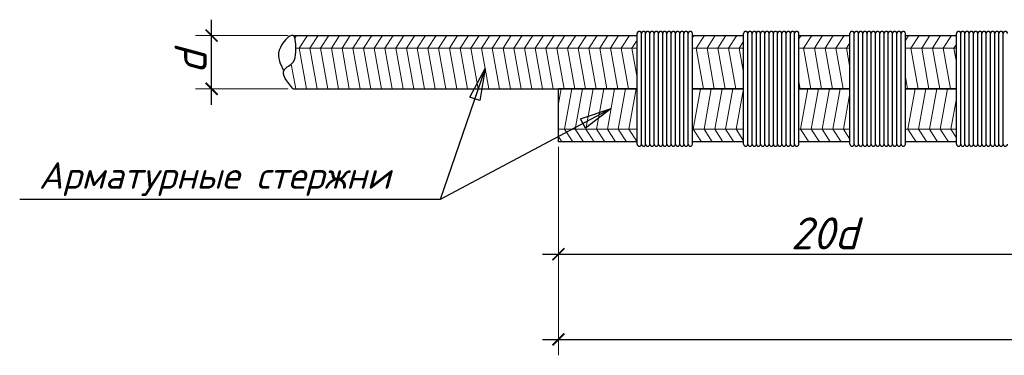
# Model space of a CAD drawing. Header units: millimetres. Extents: x -33345 to 4712671, y -3392 to 121473.
# Tile 563 of 656: x 2919473 to 2924821, y 57927 to 59751. Entities that reach past the tile are written whole.
import ezdxf

# ---------------------------------------------------------------- set-up
doc = ezdxf.new("R2010")
doc.units = ezdxf.units.MM
doc.layers.add('размеры КЖ', color=7, linetype='Continuous')
doc.layers.add('Размеры1', color=252, linetype='Continuous', lineweight=15)
doc.styles.add('GOST 2.304', font='isocpeui.ttf')
doc.styles.add('ISOCPEUR', font='isocpeui.ttf', dxfattribs={"height": 300})
doc.dimstyles.new('SPDS$0', dxfattribs={"dimscale": 100, "dimtxt": 2.5, "dimasz": 1.5, "dimexe": 2, "dimexo": 0.625, "dimtad": 1, "dimdec": 0, "dimtxsty": 'GOST 2.304', "dimblk": '*U113', "dimcen": 0, "dimdle": 2, "dimclre": 256, "dimaunit": 1, "dimazin": 0, "dimtfac": 1, "dimtdec": 0, "dimtmove": 1, "dimatfit": 3, "dimfxl": 0.18, "dimtfill": 1, "dimtolj": 1, "dimtzin": 0, "dimlwe": -1, "dimarcsym": 0})

# ---------------------------------------------------------------- blocks, each defined once
blk = doc.blocks.new('_ArchTick')
at = {"color": 0, "linetype": 'ByBlock', "const_width": 0.15}
blk.add_lwpolyline([(-0.5, -0.5), (0.5, 0.5)], dxfattribs=at)
blk = doc.blocks.new('*D309')
at = {"layer": 'Defpoints', "color": 0, "ltscale": 100, "transparency": 16777216}
for p in [(-49998830.9, 22683003.4), (-49998065.4, 22683003.4), (-49998065.4, 22682503.4)]:
    blk.add_point(p, dxfattribs=at)
at = {"layer": 'Размеры1', "color": 0, "lineweight": -2, "ltscale": 100, "transparency": 16777216}
blk.add_line((-49998830.9, 22682353.4), (-49998830.9, 22683153.4), dxfattribs=at)
at = {"layer": 'Размеры1', "ltscale": 100, "transparency": 16777216}
for p, q in [((-49998112.2, 22683003.4), (-49998980.9, 22683003.4)), ((-49998112.2, 22682503.4), (-49998980.9, 22682503.4))]:
    blk.add_line(p, q, dxfattribs=at)
at = {"layer": 'Размеры1', "color": 0, "lineweight": 0, "ltscale": 100, "transparency": 16777216, "insert": (-49999027.8, 22682753.4), "char_height": 300, "attachment_point": 5, "rotation": 90, "style": 'ISOCPEUR', "bg_fill": 3, "box_fill_scale": 1.1, "bg_fill_color": 256, "bg_fill_true_color": 13158600, "bg_fill_transparency": 0}
blk.add_mtext('\\A1;d', dxfattribs=at)
at = {"layer": 'Размеры1', "color": 0, "lineweight": -2, "ltscale": 100, "transparency": 16777216, "xscale": 112.5, "yscale": 112.5, "zscale": 112.5}
for p, rotation in [((-49998830.9, 22683003.4), 90), ((-49998830.9, 22682503.4), 270)]:
    blk.add_blockref('_ArchTick', p, dxfattribs=dict(at, rotation=rotation))
blk = doc.blocks.new('*U113')
at = {"color": 0, "linetype": 'ByBlock', "const_width": 0.15}
blk.add_lwpolyline([(-0.5, -0.5), (0.5, 0.5)], dxfattribs=at)
blk = doc.blocks.new('*D311')
at = {"layer": 'Defpoints', "color": 0, "ltscale": 100, "transparency": 16777216}
for p in [(-49995572.3, 22682003.4), (-49990572.3, 22682003.4), (-49990572.3, 22680947)]:
    blk.add_point(p, dxfattribs=at)
at = {"layer": 'Размеры1', "ltscale": 100, "transparency": 16777216}
for p, q in [((-49995572.3, 22681956.5), (-49995572.3, 22680797)), ((-49990572.3, 22681956.5), (-49990572.3, 22680797))]:
    blk.add_line(p, q, dxfattribs=at)
at = {"layer": 'Размеры1', "color": 0, "lineweight": -2, "ltscale": 100, "transparency": 16777216}
blk.add_line((-49995722.3, 22680947), (-49990422.3, 22680947), dxfattribs=at)
at = {"layer": 'Размеры1', "color": 0, "lineweight": -2, "ltscale": 100, "transparency": 16777216, "xscale": 112.5, "yscale": 112.5, "zscale": 112.5, "rotation": 180}
blk.add_blockref('_ArchTick', (-49995572.3, 22680947), dxfattribs=at)
at = {"layer": 'Размеры1', "color": 0, "lineweight": -2, "ltscale": 100, "transparency": 16777216, "xscale": 112.5, "yscale": 112.5, "zscale": 112.5}
blk.add_blockref('_ArchTick', (-49990572.3, 22680947), dxfattribs=at)
at = {"layer": 'Размеры1', "color": 0, "lineweight": 0, "ltscale": 100, "transparency": 16777216, "insert": (-49993072.3, 22681143.9), "char_height": 300, "attachment_point": 5, "style": 'ISOCPEUR', "bg_fill": 3, "box_fill_scale": 1.1, "bg_fill_color": 256, "bg_fill_true_color": 13158600, "bg_fill_transparency": 0}
blk.add_mtext('\\A1;2{\\fISOCPEUR|b0|i1|c186|p34;0d}', dxfattribs=at)
blk = doc.blocks.new('*D312')
at = {"layer": 'Defpoints', "color": 0, "ltscale": 100, "transparency": 16777216}
for p in [(-49985572.3, 22681703.4), (-49995572.3, 22681203.4), (-49985572.3, 22680147)]:
    blk.add_point(p, dxfattribs=at)
at = {"layer": 'Размеры1', "ltscale": 100, "transparency": 16777216}
for p, q in [((-49985572.3, 22681656.5), (-49985572.3, 22679997)), ((-49995572.3, 22681156.5), (-49995572.3, 22679997))]:
    blk.add_line(p, q, dxfattribs=at)
at = {"layer": 'Размеры1', "color": 0, "lineweight": -2, "ltscale": 100, "transparency": 16777216}
blk.add_line((-49995722.3, 22680147), (-49985422.3, 22680147), dxfattribs=at)
at = {"layer": 'Размеры1', "color": 0, "lineweight": -2, "ltscale": 100, "transparency": 16777216, "xscale": 112.5, "yscale": 112.5, "zscale": 112.5, "rotation": 180}
blk.add_blockref('_ArchTick', (-49995572.3, 22680147), dxfattribs=at)
at = {"layer": 'Размеры1', "color": 0, "lineweight": -2, "ltscale": 100, "transparency": 16777216, "xscale": 112.5, "yscale": 112.5, "zscale": 112.5}
blk.add_blockref('_ArchTick', (-49985572.3, 22680147), dxfattribs=at)
at = {"layer": 'Размеры1', "color": 0, "lineweight": 0, "ltscale": 100, "transparency": 16777216, "insert": (-49990572.3, 22680343.9), "char_height": 300, "attachment_point": 5, "style": 'ISOCPEUR', "bg_fill": 3, "box_fill_scale": 1.1, "bg_fill_color": 256, "bg_fill_true_color": 13158600, "bg_fill_transparency": 0}
blk.add_mtext('\\A1;40d', dxfattribs=at)
blk = doc.blocks.new('jsd')
at = {"color": 250, "ltscale": 15}
for p, q in [((-49994312.3, 22683003.4), (-49994312.3, 22683023.4)), ((-49993312.3, 22683003.4), (-49993312.3, 22683023.4)), ((-49992312.3, 22683003.4), (-49992312.3, 22683023.4))]:
    blk.add_line(p, q, dxfattribs=at)
at = {"color": 250, "lineweight": 25, "ltscale": 100}
for p, q in [((-49996405.1, 22682426.2), (-49996259.6, 22682693.8)), ((-49996259.6, 22682693.8), (-49996310.1, 22682393.4)), ((-49996310.1, 22682393.4), (-49996405.1, 22682426.2)), ((-49995363.9, 22682222), (-49995075, 22682318.7)), ((-49995075, 22682318.7), (-49995316.7, 22682133.3)), ((-49995316.7, 22682133.3), (-49995363.9, 22682222))]:
    blk.add_line(p, q, dxfattribs=at)
for points in [[(-49996259.6, 22682693.8), (-49996683.9, 22681463.4)], [(-49996683.9, 22681463.4), (-50000633.9, 22681463.4)]]:
    blk.add_lwpolyline(points, dxfattribs=at)
at = {"color": 250, "ltscale": 15}
for centre in [(-49994812.3, 22683023.4), (-49994772.3, 22683023.4), (-49994732.3, 22683023.4), (-49994692.3, 22683023.4), (-49994652.3, 22683023.4), (-49994612.3, 22683023.4), (-49994572.3, 22683023.4), (-49994532.3, 22683023.4), (-49994492.3, 22683023.4), (-49994452.3, 22683023.4), (-49994412.3, 22683023.4), (-49994372.3, 22683023.4), (-49994332.3, 22683023.4), (-49993812.3, 22683023.4), (-49993772.3, 22683023.4), (-49993732.3, 22683023.4), (-49993692.3, 22683023.4), (-49993652.3, 22683023.4), (-49993612.3, 22683023.4), (-49993572.3, 22683023.4), (-49993532.3, 22683023.4), (-49993492.3, 22683023.4), (-49993452.3, 22683023.4), (-49993412.3, 22683023.4), (-49993372.3, 22683023.4), (-49993332.3, 22683023.4), (-49992812.3, 22683023.4), (-49992772.3, 22683023.4), (-49992732.3, 22683023.4), (-49992692.3, 22683023.4), (-49992652.3, 22683023.4), (-49992612.3, 22683023.4), (-49992572.3, 22683023.4), (-49992532.3, 22683023.4), (-49992492.3, 22683023.4), (-49992452.3, 22683023.4), (-49992412.3, 22683023.4), (-49992372.3, 22683023.4), (-49992332.3, 22683023.4), (-49991812.3, 22683023.4), (-49991772.3, 22683023.4), (-49991732.3, 22683023.4), (-49991692.3, 22683023.4), (-49991652.3, 22683023.4), (-49991612.3, 22683023.4), (-49991572.3, 22683023.4), (-49991532.3, 22683023.4), (-49991492.3, 22683023.4), (-49991452.3, 22683023.4), (-49991412.3, 22683023.4), (-49991372.3, 22683023.4)]:
    blk.add_arc(centre, 20, 0, 180, dxfattribs=at)
at = {"layer": 'размеры КЖ', "color": 250, "lineweight": 30}
for p, q in [((-49998065.4, 22683003.4), (-49994832.3, 22683003.4)), ((-49994312.3, 22683003.4), (-49993832.3, 22683003.4)), ((-49993312.3, 22683003.4), (-49992832.3, 22683003.4)), ((-49992312.3, 22683003.4), (-49991832.3, 22683003.4)), ((-49998065.4, 22682503.4), (-49994832.3, 22682503.4)), ((-49995572.3, 22682003.4), (-49995572.3, 22682503.4)), ((-49994832.3, 22682503.4), (-49995572.3, 22682503.4)), ((-49994312.3, 22682503.4), (-49993832.3, 22682503.4)), ((-49993832.3, 22682503.4), (-49994312.3, 22682503.4)), ((-49993312.3, 22682503.4), (-49992832.3, 22682503.4)), ((-49992832.3, 22682503.4), (-49993312.3, 22682503.4)), ((-49992312.3, 22682503.4), (-49991832.3, 22682503.4)), ((-49991832.3, 22682503.4), (-49992312.3, 22682503.4)), ((-49994832.3, 22682003.4), (-49995572.3, 22682003.4)), ((-49993832.3, 22682003.4), (-49994312.3, 22682003.4)), ((-49992832.3, 22682003.4), (-49993312.3, 22682003.4)), ((-49991832.3, 22682003.4), (-49992312.3, 22682003.4))]:
    blk.add_line(p, q, dxfattribs=at)
at = {"layer": 'размеры КЖ', "color": 250, "lineweight": 15}
for p, q in [((-49998048, 22682978.7), (-49998032, 22683003.4)), ((-49998008.3, 22682884.3), (-49997931.2, 22683003.4)), ((-49997907.5, 22682884.3), (-49997830.3, 22683003.4)), ((-49997806.6, 22682884.3), (-49997729.5, 22683003.4)), ((-49997705.7, 22682884.3), (-49997628.6, 22683003.4)), ((-49997604.9, 22682884.3), (-49997527.8, 22683003.4)), ((-49997504, 22682884.3), (-49997426.9, 22683003.4)), ((-49997403.2, 22682884.3), (-49997326.1, 22683003.4)), ((-49997302.3, 22682884.3), (-49997225.2, 22683003.4)), ((-49997201.5, 22682884.3), (-49997124.4, 22683003.4)), ((-49997100.6, 22682884.3), (-49997023.5, 22683003.4)), ((-49996999.8, 22682884.3), (-49996922.7, 22683003.4)), ((-49996898.9, 22682884.3), (-49996821.8, 22683003.4)), ((-49996798.1, 22682884.3), (-49996721, 22683003.4)), ((-49996697.2, 22682884.3), (-49996620.1, 22683003.4)), ((-49996596.4, 22682884.3), (-49996519.2, 22683003.4)), ((-49996495.5, 22682884.3), (-49996418.4, 22683003.4)), ((-49996394.7, 22682884.3), (-49996317.5, 22683003.4)), ((-49996293.8, 22682884.3), (-49996216.7, 22683003.4)), ((-49996193, 22682884.3), (-49996115.8, 22683003.4)), ((-49996092.1, 22682884.3), (-49996015, 22683003.4)), ((-49995991.2, 22682884.3), (-49995914.1, 22683003.4)), ((-49995890.4, 22682884.3), (-49995813.3, 22683003.4)), ((-49995789.5, 22682884.3), (-49995712.4, 22683003.4)), ((-49995688.7, 22682884.3), (-49995611.6, 22683003.4)), ((-49995587.8, 22682884.3), (-49995510.7, 22683003.4)), ((-49995487, 22682884.3), (-49995409.9, 22683003.4)), ((-49995386.1, 22682884.3), (-49995309, 22683003.4)), ((-49995285.3, 22682884.3), (-49995208.2, 22683003.4)), ((-49995184.4, 22682884.3), (-49995107.3, 22683003.4)), ((-49995083.6, 22682884.3), (-49995006.4, 22683003.4)), ((-49994982.7, 22682884.3), (-49994905.6, 22683003.4)), ((-49994312.3, 22682985.1), (-49994300.5, 22683003.4)), ((-49994276.7, 22682884.3), (-49994199.6, 22683003.4)), ((-49994175.9, 22682884.3), (-49994098.8, 22683003.4)), ((-49994075, 22682884.3), (-49993997.9, 22683003.4)), ((-49993974.2, 22682884.3), (-49993897.1, 22683003.4)), ((-49993312.3, 22682972), (-49993291.9, 22683003.4)), ((-49993268.2, 22682884.3), (-49993191.1, 22683003.4)), ((-49993167.4, 22682884.3), (-49993090.2, 22683003.4)), ((-49993066.5, 22682884.3), (-49992989.4, 22683003.4)), ((-49992965.7, 22682884.3), (-49992888.5, 22683003.4)), ((-49992312.3, 22682958.8), (-49992283.4, 22683003.4)), ((-49992259.7, 22682884.3), (-49992182.6, 22683003.4)), ((-49992158.8, 22682884.3), (-49992081.7, 22683003.4)), ((-49992058, 22682884.3), (-49991980.9, 22683003.4)), ((-49991957.1, 22682884.3), (-49991880, 22683003.4)), ((-49994881.9, 22682884.3), (-49994832.3, 22682960.8)), ((-49993873.3, 22682884.3), (-49993832.3, 22682947.7)), ((-49992864.8, 22682884.3), (-49992832.3, 22682934.5)), ((-49991856.3, 22682884.3), (-49991832.3, 22682921.3)), ((-49994832.3, 22682884.3), (-49998038.8, 22682884.3)), ((-49998008.3, 22682884.3), (-49997940, 22682503.4)), ((-49997907.5, 22682884.3), (-49997839.1, 22682503.4)), ((-49997806.6, 22682884.3), (-49997738.3, 22682503.4)), ((-49997705.7, 22682884.3), (-49997637.4, 22682503.4)), ((-49997604.9, 22682884.3), (-49997536.6, 22682503.4)), ((-49997504, 22682884.3), (-49997435.7, 22682503.4)), ((-49997403.2, 22682884.3), (-49997334.8, 22682503.4)), ((-49997302.3, 22682884.3), (-49997234, 22682503.4)), ((-49997201.5, 22682884.3), (-49997133.1, 22682503.4)), ((-49997100.6, 22682884.3), (-49997032.3, 22682503.4)), ((-49996999.8, 22682884.3), (-49996931.4, 22682503.4)), ((-49996898.9, 22682884.3), (-49996830.6, 22682503.4)), ((-49996798.1, 22682884.3), (-49996729.7, 22682503.4)), ((-49996697.2, 22682884.3), (-49996628.9, 22682503.4)), ((-49996596.4, 22682884.3), (-49996528, 22682503.4)), ((-49996495.5, 22682884.3), (-49996427.2, 22682503.4)), ((-49996394.7, 22682884.3), (-49996326.3, 22682503.4)), ((-49996293.8, 22682884.3), (-49996225.5, 22682503.4)), ((-49996193, 22682884.3), (-49996124.6, 22682503.4)), ((-49996092.1, 22682884.3), (-49996023.8, 22682503.4)), ((-49995991.2, 22682884.3), (-49995922.9, 22682503.4)), ((-49995890.4, 22682884.3), (-49995822.1, 22682503.4)), ((-49995789.5, 22682884.3), (-49995721.2, 22682503.4)), ((-49995688.7, 22682884.3), (-49995620.3, 22682503.4)), ((-49995587.8, 22682884.3), (-49995519.5, 22682503.4)), ((-49995487, 22682884.3), (-49995418.6, 22682503.4)), ((-49995386.1, 22682884.3), (-49995317.8, 22682503.4)), ((-49995285.3, 22682884.3), (-49995216.9, 22682503.4)), ((-49995184.4, 22682884.3), (-49995116.1, 22682503.4)), ((-49995083.6, 22682884.3), (-49995015.2, 22682503.4)), ((-49994982.7, 22682884.3), (-49994914.4, 22682503.4)), ((-49994881.9, 22682884.3), (-49994832.3, 22682607.9)), ((-49993832.3, 22682884.3), (-49994312.3, 22682884.3)), ((-49994276.7, 22682884.3), (-49994208.4, 22682503.4)), ((-49994175.9, 22682884.3), (-49994107.6, 22682503.4)), ((-49994075, 22682884.3), (-49994006.7, 22682503.4)), ((-49993974.2, 22682884.3), (-49993905.8, 22682503.4)), ((-49993873.3, 22682884.3), (-49993832.3, 22682655.4)), ((-49992832.3, 22682884.3), (-49993312.3, 22682884.3)), ((-49993268.2, 22682884.3), (-49993199.9, 22682503.4)), ((-49993167.4, 22682884.3), (-49993099, 22682503.4)), ((-49993066.5, 22682884.3), (-49992998.2, 22682503.4)), ((-49992965.7, 22682884.3), (-49992897.3, 22682503.4)), ((-49992864.8, 22682884.3), (-49992832.3, 22682703)), ((-49991832.3, 22682884.3), (-49992312.3, 22682884.3)), ((-49992259.7, 22682884.3), (-49992191.3, 22682503.4)), ((-49992158.8, 22682884.3), (-49992090.5, 22682503.4)), ((-49992058, 22682884.3), (-49991989.6, 22682503.4)), ((-49991957.1, 22682884.3), (-49991888.8, 22682503.4)), ((-49991856.3, 22682884.3), (-49991832.3, 22682750.5)), ((-49998082.6, 22682736.2), (-49998040.8, 22682503.4)), ((-49992312.3, 22682615.3), (-49992292.2, 22682503.4)), ((-49994312.3, 22682520.2), (-49994309.3, 22682503.4)), ((-49993312.3, 22682567.7), (-49993300.7, 22682503.4)), ((-49995572.3, 22682366.5), (-49995547.7, 22682503.4)), ((-49995515.2, 22682122.4), (-49995446.9, 22682503.4)), ((-49995414.4, 22682122.4), (-49995346, 22682503.4)), ((-49995313.5, 22682122.4), (-49995245.2, 22682503.4)), ((-49995212.7, 22682122.4), (-49995144.3, 22682503.4)), ((-49995111.8, 22682122.4), (-49995043.5, 22682503.4)), ((-49995011, 22682122.4), (-49994942.6, 22682503.4)), ((-49994910.1, 22682122.4), (-49994841.8, 22682503.4)), ((-49994305, 22682122.4), (-49994236.6, 22682503.4)), ((-49994204.1, 22682122.4), (-49994135.8, 22682503.4)), ((-49994103.3, 22682122.4), (-49994034.9, 22682503.4)), ((-49994002.4, 22682122.4), (-49993934.1, 22682503.4)), ((-49993901.6, 22682122.4), (-49993833.2, 22682503.4)), ((-49993296.4, 22682122.4), (-49993228.1, 22682503.4)), ((-49993195.6, 22682122.4), (-49993127.3, 22682503.4)), ((-49993094.7, 22682122.4), (-49993026.4, 22682503.4)), ((-49992993.9, 22682122.4), (-49992925.5, 22682503.4)), ((-49992893, 22682122.4), (-49992832.3, 22682461.1)), ((-49992287.9, 22682122.4), (-49992219.6, 22682503.4)), ((-49992187.1, 22682122.4), (-49992118.7, 22682503.4)), ((-49992086.2, 22682122.4), (-49992017.9, 22682503.4)), ((-49991985.4, 22682122.4), (-49991917, 22682503.4)), ((-49991884.5, 22682122.4), (-49991832.3, 22682413.5)), ((-49994832.3, 22682122.4), (-49995572.3, 22682122.4)), ((-49995515.2, 22682122.4), (-49995438.1, 22682003.4)), ((-49995414.4, 22682122.4), (-49995337.2, 22682003.4)), ((-49995313.5, 22682122.4), (-49995236.4, 22682003.4)), ((-49995212.7, 22682122.4), (-49995135.5, 22682003.4)), ((-49995111.8, 22682122.4), (-49995034.7, 22682003.4)), ((-49995011, 22682122.4), (-49994933.8, 22682003.4)), ((-49994910.1, 22682122.4), (-49994833, 22682003.4)), ((-49993832.3, 22682122.4), (-49994312.3, 22682122.4)), ((-49994305, 22682122.4), (-49994227.9, 22682003.4)), ((-49994204.1, 22682122.4), (-49994127, 22682003.4)), ((-49994103.3, 22682122.4), (-49994026.2, 22682003.4)), ((-49994002.4, 22682122.4), (-49993925.3, 22682003.4)), ((-49993901.6, 22682122.4), (-49993832.3, 22682015.4)), ((-49992832.3, 22682122.4), (-49993312.3, 22682122.4)), ((-49993296.4, 22682122.4), (-49993219.3, 22682003.4)), ((-49993195.6, 22682122.4), (-49993118.5, 22682003.4)), ((-49993094.7, 22682122.4), (-49993017.6, 22682003.4)), ((-49992993.9, 22682122.4), (-49992916.8, 22682003.4)), ((-49992893, 22682122.4), (-49992832.3, 22682028.6)), ((-49991832.3, 22682122.4), (-49992312.3, 22682122.4)), ((-49992287.9, 22682122.4), (-49992210.8, 22682003.4)), ((-49992187.1, 22682122.4), (-49992109.9, 22682003.4)), ((-49992086.2, 22682122.4), (-49992009.1, 22682003.4)), ((-49991985.4, 22682122.4), (-49991908.2, 22682003.4)), ((-49991884.5, 22682122.4), (-49991832.3, 22682041.8)), ((-49995572.3, 22682054.8), (-49995538.9, 22682003.4)), ((-49992312.3, 22682004.3), (-49992311.7, 22682003.4))]:
    blk.add_line(p, q, dxfattribs=at)
at = {"layer": 'размеры КЖ', "color": 250, "lineweight": 30}
blk.add_spline([(-49998065.4, 22682503.4), (-49998148.6, 22682681.4), (-49998063.9, 22682754.5), (-49998039.5, 22682851.7), (-49998065.4, 22683003.4), (-49998194.8, 22682866), (-49998151.1, 22682673.2)], degree=3, dxfattribs=at)
at = {"lineweight": 25, "ltscale": 100, "insert": (-50000454.2, 22681813.4), "char_height": 250, "width": 3637.5, "attachment_point": 1, "style": 'ISOCPEUR'}
blk.add_mtext('\\fISOCPEUR|b0|i1|c1|p34;\\W1.0000000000;\\T1.0000000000;\\o\\lАрматурные стержни ', dxfattribs=at)
at = {"layer": 'Размеры1', "color": 250, "lineweight": 0, "ltscale": 100}
dim = blk.add_linear_dim(base=(-49998830.9, 22683003.4), p1=(-49998065.4, 22682503.4), p2=(-49998065.4, 22683003.4), angle=90, text='d', dimstyle='SPDS$0', override={"dimscale": 75, "dimlfac": 1, "dimtxsty": 'ISOCPEUR', "dimblk1": 'ArchTick', "dimblk2": 'ArchTick', "dimsah": 1, "dimtolj": 1}, dxfattribs=at)
dim.commit()
dim.dimension.update_dxf_attribs({"geometry": '*D309', "text_midpoint": (-49998830.9, 22682753.4), "dimtype": 128})
dim = blk.add_linear_dim(base=(-49990572.3, 22680947), p1=(-49995572.3, 22682003.4), p2=(-49990572.3, 22682003.4), text='2{\\fISOCPEUR|b0|i1|c186|p34;0d}', dimstyle='SPDS$0', override={"dimscale": 75, "dimlfac": 1, "dimtxsty": 'ISOCPEUR', "dimblk1": 'ArchTick', "dimblk2": 'ArchTick', "dimsah": 1, "dimtolj": 1}, dxfattribs=at)
dim.commit()
dim.dimension.update_dxf_attribs({"geometry": '*D311', "text_midpoint": (-49993072.3, 22681143.9)})
at = {"color": 250, "ltscale": 15}
for p, q in [((-49994832.3, 22681983.4), (-49994832.3, 22683023.4)), ((-49994792.3, 22681983.4), (-49994792.3, 22683023.4)), ((-49994792.3, 22681983.4), (-49994792.3, 22683023.4)), ((-49994752.3, 22681983.4), (-49994752.3, 22683023.4)), ((-49994752.3, 22681983.4), (-49994752.3, 22683023.4)), ((-49994712.3, 22681983.4), (-49994712.3, 22683023.4)), ((-49994712.3, 22681983.4), (-49994712.3, 22683023.4)), ((-49994672.3, 22681983.4), (-49994672.3, 22683023.4)), ((-49994672.3, 22681983.4), (-49994672.3, 22683023.4)), ((-49994632.3, 22681983.4), (-49994632.3, 22683023.4)), ((-49994632.3, 22681983.4), (-49994632.3, 22683023.4)), ((-49994592.3, 22681983.4), (-49994592.3, 22683023.4)), ((-49994592.3, 22681983.4), (-49994592.3, 22683023.4)), ((-49994552.3, 22681983.4), (-49994552.3, 22683023.4)), ((-49994552.3, 22681983.4), (-49994552.3, 22683023.4)), ((-49994512.3, 22681983.4), (-49994512.3, 22683023.4)), ((-49994512.3, 22681983.4), (-49994512.3, 22683023.4)), ((-49994472.3, 22681983.4), (-49994472.3, 22683023.4)), ((-49994472.3, 22681983.4), (-49994472.3, 22683023.4)), ((-49994432.3, 22681983.4), (-49994432.3, 22683023.4)), ((-49994432.3, 22681983.4), (-49994432.3, 22683023.4)), ((-49994392.3, 22681983.4), (-49994392.3, 22683023.4)), ((-49994392.3, 22681983.4), (-49994392.3, 22683023.4)), ((-49994352.3, 22681983.4), (-49994352.3, 22683023.4)), ((-49994352.3, 22681983.4), (-49994352.3, 22683023.4)), ((-49994312.3, 22681983.4), (-49994312.3, 22683023.4)), ((-49993832.3, 22681983.4), (-49993832.3, 22683023.4)), ((-49993792.3, 22681983.4), (-49993792.3, 22683023.4)), ((-49993792.3, 22681983.4), (-49993792.3, 22683023.4)), ((-49993752.3, 22681983.4), (-49993752.3, 22683023.4)), ((-49993752.3, 22681983.4), (-49993752.3, 22683023.4)), ((-49993712.3, 22681983.4), (-49993712.3, 22683023.4)), ((-49993712.3, 22681983.4), (-49993712.3, 22683023.4)), ((-49993672.3, 22681983.4), (-49993672.3, 22683023.4)), ((-49993672.3, 22681983.4), (-49993672.3, 22683023.4)), ((-49993632.3, 22681983.4), (-49993632.3, 22683023.4)), ((-49993632.3, 22681983.4), (-49993632.3, 22683023.4)), ((-49993592.3, 22681983.4), (-49993592.3, 22683023.4)), ((-49993592.3, 22681983.4), (-49993592.3, 22683023.4)), ((-49993552.3, 22681983.4), (-49993552.3, 22683023.4)), ((-49993552.3, 22681983.4), (-49993552.3, 22683023.4)), ((-49993512.3, 22681983.4), (-49993512.3, 22683023.4)), ((-49993512.3, 22681983.4), (-49993512.3, 22683023.4)), ((-49993472.3, 22681983.4), (-49993472.3, 22683023.4)), ((-49993472.3, 22681983.4), (-49993472.3, 22683023.4)), ((-49993432.3, 22681983.4), (-49993432.3, 22683023.4)), ((-49993432.3, 22681983.4), (-49993432.3, 22683023.4)), ((-49993392.3, 22681983.4), (-49993392.3, 22683023.4)), ((-49993392.3, 22681983.4), (-49993392.3, 22683023.4)), ((-49993352.3, 22681983.4), (-49993352.3, 22683023.4)), ((-49993352.3, 22681983.4), (-49993352.3, 22683023.4)), ((-49993312.3, 22681983.4), (-49993312.3, 22683023.4)), ((-49992832.3, 22681983.4), (-49992832.3, 22683023.4)), ((-49992792.3, 22681983.4), (-49992792.3, 22683023.4)), ((-49992792.3, 22681983.4), (-49992792.3, 22683023.4)), ((-49992752.3, 22681983.4), (-49992752.3, 22683023.4)), ((-49992752.3, 22681983.4), (-49992752.3, 22683023.4)), ((-49992712.3, 22681983.4), (-49992712.3, 22683023.4)), ((-49992712.3, 22681983.4), (-49992712.3, 22683023.4)), ((-49992672.3, 22681983.4), (-49992672.3, 22683023.4)), ((-49992672.3, 22681983.4), (-49992672.3, 22683023.4)), ((-49992632.3, 22681983.4), (-49992632.3, 22683023.4)), ((-49992632.3, 22681983.4), (-49992632.3, 22683023.4)), ((-49992592.3, 22681983.4), (-49992592.3, 22683023.4)), ((-49992592.3, 22681983.4), (-49992592.3, 22683023.4)), ((-49992552.3, 22681983.4), (-49992552.3, 22683023.4)), ((-49992552.3, 22681983.4), (-49992552.3, 22683023.4)), ((-49992512.3, 22681983.4), (-49992512.3, 22683023.4)), ((-49992512.3, 22681983.4), (-49992512.3, 22683023.4)), ((-49992472.3, 22681983.4), (-49992472.3, 22683023.4)), ((-49992472.3, 22681983.4), (-49992472.3, 22683023.4)), ((-49992432.3, 22681983.4), (-49992432.3, 22683023.4)), ((-49992432.3, 22681983.4), (-49992432.3, 22683023.4)), ((-49992392.3, 22681983.4), (-49992392.3, 22683023.4)), ((-49992392.3, 22681983.4), (-49992392.3, 22683023.4)), ((-49992352.3, 22681983.4), (-49992352.3, 22683023.4)), ((-49992352.3, 22681983.4), (-49992352.3, 22683023.4)), ((-49992312.3, 22681983.4), (-49992312.3, 22683023.4)), ((-49991832.3, 22681983.4), (-49991832.3, 22683023.4)), ((-49991792.3, 22681983.4), (-49991792.3, 22683023.4)), ((-49991792.3, 22681983.4), (-49991792.3, 22683023.4)), ((-49991752.3, 22681983.4), (-49991752.3, 22683023.4)), ((-49991752.3, 22681983.4), (-49991752.3, 22683023.4)), ((-49991712.3, 22681983.4), (-49991712.3, 22683023.4)), ((-49991712.3, 22681983.4), (-49991712.3, 22683023.4)), ((-49991672.3, 22681983.4), (-49991672.3, 22683023.4)), ((-49991672.3, 22681983.4), (-49991672.3, 22683023.4)), ((-49991632.3, 22681983.4), (-49991632.3, 22683023.4)), ((-49991632.3, 22681983.4), (-49991632.3, 22683023.4)), ((-49991592.3, 22681983.4), (-49991592.3, 22683023.4)), ((-49991592.3, 22681983.4), (-49991592.3, 22683023.4)), ((-49991552.3, 22681983.4), (-49991552.3, 22683023.4)), ((-49991552.3, 22681983.4), (-49991552.3, 22683023.4)), ((-49991512.3, 22681983.4), (-49991512.3, 22683023.4)), ((-49991512.3, 22681983.4), (-49991512.3, 22683023.4)), ((-49991472.3, 22681983.4), (-49991472.3, 22683023.4)), ((-49991472.3, 22681983.4), (-49991472.3, 22683023.4)), ((-49991432.3, 22681983.4), (-49991432.3, 22683023.4)), ((-49991432.3, 22681983.4), (-49991432.3, 22683023.4)), ((-49991392.3, 22681983.4), (-49991392.3, 22683023.4)), ((-49991392.3, 22681983.4), (-49991392.3, 22683023.4))]:
    blk.add_line(p, q, dxfattribs=at)
for centre in [(-49994812.3, 22681983.4), (-49994772.3, 22681983.4), (-49994732.3, 22681983.4), (-49994692.3, 22681983.4), (-49994652.3, 22681983.4), (-49994612.3, 22681983.4), (-49994572.3, 22681983.4), (-49994532.3, 22681983.4), (-49994492.3, 22681983.4), (-49994452.3, 22681983.4), (-49994412.3, 22681983.4), (-49994372.3, 22681983.4), (-49994332.3, 22681983.4), (-49993812.3, 22681983.4), (-49993772.3, 22681983.4), (-49993732.3, 22681983.4), (-49993692.3, 22681983.4), (-49993652.3, 22681983.4), (-49993612.3, 22681983.4), (-49993572.3, 22681983.4), (-49993532.3, 22681983.4), (-49993492.3, 22681983.4), (-49993452.3, 22681983.4), (-49993412.3, 22681983.4), (-49993372.3, 22681983.4), (-49993332.3, 22681983.4), (-49992812.3, 22681983.4), (-49992772.3, 22681983.4), (-49992732.3, 22681983.4), (-49992692.3, 22681983.4), (-49992652.3, 22681983.4), (-49992612.3, 22681983.4), (-49992572.3, 22681983.4), (-49992532.3, 22681983.4), (-49992492.3, 22681983.4), (-49992452.3, 22681983.4), (-49992412.3, 22681983.4), (-49992372.3, 22681983.4), (-49992332.3, 22681983.4), (-49991812.3, 22681983.4), (-49991772.3, 22681983.4), (-49991732.3, 22681983.4), (-49991692.3, 22681983.4), (-49991652.3, 22681983.4), (-49991612.3, 22681983.4), (-49991572.3, 22681983.4), (-49991532.3, 22681983.4), (-49991492.3, 22681983.4), (-49991452.3, 22681983.4), (-49991412.3, 22681983.4), (-49991372.3, 22681983.4)]:
    blk.add_arc(centre, 20, 180, 0, dxfattribs=at)
at = {"layer": 'Размеры1', "color": 250, "lineweight": 0, "ltscale": 100}
dim = blk.add_linear_dim(base=(-49985572.3, 22680147), p1=(-49995572.3, 22681203.4), p2=(-49985572.3, 22681703.4), text='40d', dimstyle='SPDS$0', override={"dimscale": 75, "dimlfac": 1, "dimtxsty": 'ISOCPEUR', "dimblk1": 'ArchTick', "dimblk2": 'ArchTick', "dimsah": 1, "dimtolj": 1}, dxfattribs=at)
dim.commit()
dim.dimension.update_dxf_attribs({"geometry": '*D312', "text_midpoint": (-49990572.3, 22680343.9)})
at = {"color": 250, "lineweight": 25, "ltscale": 100}
blk.add_lwpolyline([(-49995075, 22682318.7), (-49996683.9, 22681463.4)], dxfattribs=at)

msp = doc.modelspace()

# ---------------------------------------------------------------- block references
at = {"color": 7, "true_color": 0xffffff, "xscale": 0.5780932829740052, "yscale": 0.5780932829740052, "zscale": 0.5780932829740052}
msp.add_blockref('jsd', (31824503.453, -13053227.291), dxfattribs=at)

doc.saveas('drawing.dxf')
